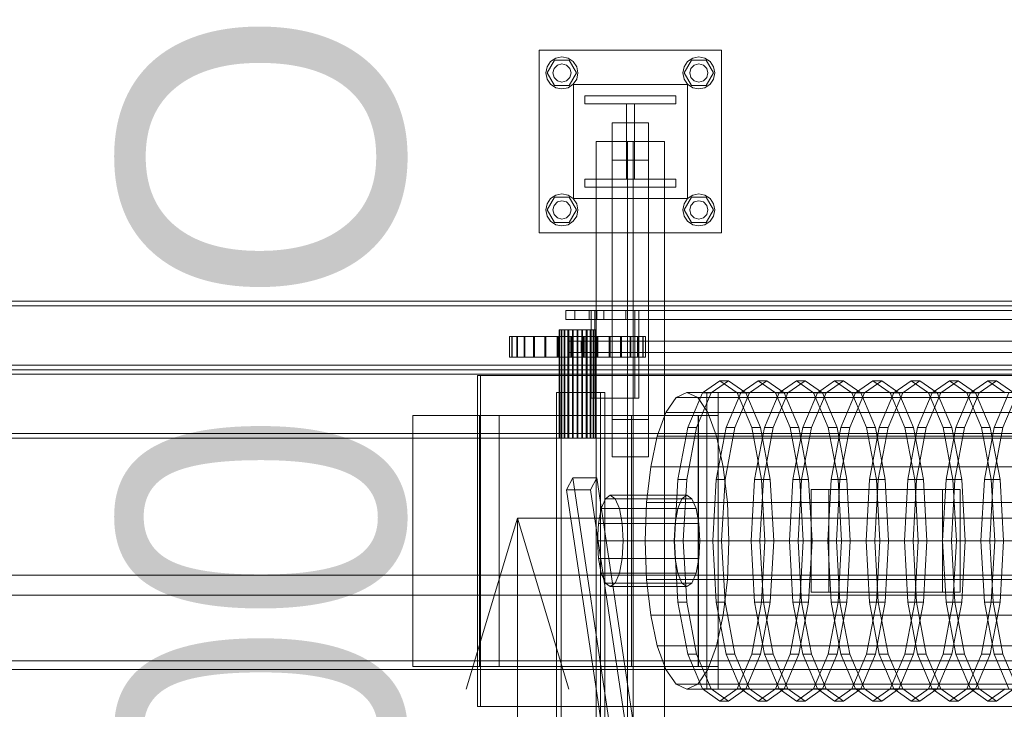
# Model space of a CAD drawing. Header units: millimetres. Extents: x -2233 to 65662, y -50530 to 6847.
# Tile 376 of 656: x 8672 to 9535, y -17518 to -16913. Entities that reach past the tile are written whole.
import ezdxf

# ---------------------------------------------------------------- set-up
doc = ezdxf.new("R2010")
doc.units = ezdxf.units.MM
for name, color, linetype, lineweight in [('COTAS_O', 1, 'Continuous', 0), ('superior_C01', 7, 'Continuous', 0), ('superior_mezcladora', 7, 'Continuous', 0)]:
    doc.layers.add(name, color=color, linetype=linetype, lineweight=lineweight)
doc.dimstyles.new('R19_100', dxfattribs={"dimtxt": 250, "dimasz": 150, "dimexe": 150, "dimexo": 80, "dimgap": 100, "dimtad": 1, "dimtih": 1, "dimtoh": 1, "dimdsep": 46, "dimcen": 0.09, "dimadec": 0, "dimazin": 0, "dimtfac": 1, "dimtdec": 4, "dimtofl": 0, "dimtmove": 0, "dimatfit": 3, "dimfxl": 1, "dimtolj": 1, "dimtzin": 0, "dimarcsym": 0})

# ---------------------------------------------------------------- blocks, each defined once
blk = doc.blocks.new('DIM_R32_33')
at = {"layer": 'COTAS_O'}
for p, q in [((9108.38, -17350), (9063.38, -17500)), ((9808.38, -17350), (9108.38, -17350)), ((9108.38, -18650), (9108.38, -17350)), ((9108.38, -17350), (9153.38, -17500)), ((9108.38, -18650), (9063.38, -18500)), ((9108.38, -18650), (9153.38, -18500)), ((9808.38, -18650), (9108.38, -18650))]:
    blk.add_line(p, q, dxfattribs=at)
blk.add_text('1300 O', height=250, rotation=90, dxfattribs=at).set_placement((9008.38, -18000))

msp = doc.modelspace()

# ---------------------------------------------------------------- linework, layer by layer
at = {"layer": 'superior_C01'}
for p, q in [((9127.243, -17100), (9127.243, -16940)), ((9127.243, -16940), (9287.243, -16940)), ((9287.243, -16940), (9287.243, -17100)), ((9134.309, -16954.642), (9137.343, -16950.101)), ((9134.443, -16960), (9140.843, -16948.915)), ((9137.343, -16950.101), (9141.885, -16947.066)), ((9140.315, -16956), (9143.243, -16953.072)), ((9140.843, -16948.915), (9153.643, -16948.915)), ((9141.885, -16947.066), (9147.243, -16946)), ((9143.243, -16953.072), (9147.243, -16952)), ((9147.243, -16946), (9152.6, -16947.066)), ((9147.243, -16952), (9151.243, -16953.072)), ((9151.243, -16953.072), (9154.171, -16956)), ((9152.6, -16947.066), (9157.142, -16950.101)), ((9153.643, -16948.915), (9160.043, -16960)), ((9157.142, -16950.101), (9160.177, -16954.642)), ((9254.309, -16954.642), (9257.343, -16950.101)), ((9254.443, -16960), (9260.843, -16948.915)), ((9257.343, -16950.101), (9261.885, -16947.066)), ((9260.315, -16956), (9263.243, -16953.072)), ((9260.843, -16948.915), (9273.643, -16948.915)), ((9261.885, -16947.066), (9267.243, -16946)), ((9263.243, -16953.072), (9267.243, -16952)), ((9267.243, -16946), (9272.6, -16947.066)), ((9267.243, -16952), (9271.243, -16953.072)), ((9271.243, -16953.072), (9274.171, -16956)), ((9272.6, -16947.066), (9277.142, -16950.101)), ((9273.643, -16948.915), (9280.043, -16960)), ((9277.142, -16950.101), (9280.177, -16954.642)), ((9133.243, -16960), (9134.309, -16954.642)), ((9134.309, -16965.358), (9133.243, -16960)), ((9140.843, -16971.085), (9134.443, -16960)), ((9139.243, -16960), (9140.315, -16956)), ((9140.315, -16964), (9139.243, -16960)), ((9160.043, -16960), (9153.643, -16971.085)), ((9154.171, -16956), (9155.243, -16960)), ((9155.243, -16960), (9154.171, -16964)), ((9160.177, -16954.642), (9161.243, -16960)), ((9161.243, -16960), (9160.177, -16965.358)), ((9253.243, -16960), (9254.309, -16954.642)), ((9254.309, -16965.358), (9253.243, -16960)), ((9260.843, -16971.085), (9254.443, -16960)), ((9259.243, -16960), (9260.315, -16956)), ((9260.315, -16964), (9259.243, -16960)), ((9280.043, -16960), (9273.643, -16971.085)), ((9274.171, -16956), (9275.243, -16960)), ((9275.243, -16960), (9274.171, -16964)), ((9280.177, -16954.642), (9281.243, -16960)), ((9281.243, -16960), (9280.177, -16965.358)), ((9137.343, -16969.899), (9134.309, -16965.358)), ((9141.885, -16972.934), (9137.343, -16969.899)), ((9143.243, -16966.928), (9140.315, -16964)), ((9153.643, -16971.085), (9140.843, -16971.085)), ((9147.243, -16968), (9143.243, -16966.928)), ((9151.243, -16966.928), (9147.243, -16968)), ((9154.171, -16964), (9151.243, -16966.928)), ((9157.142, -16969.899), (9152.6, -16972.934)), ((9160.177, -16965.358), (9157.142, -16969.899)), ((9157.243, -17070), (9157.243, -16970)), ((9157.243, -16970), (9257.243, -16970)), ((9257.343, -16969.899), (9254.309, -16965.358)), ((9257.243, -16970), (9257.243, -17070)), ((9261.885, -16972.934), (9257.343, -16969.899)), ((9263.243, -16966.928), (9260.315, -16964)), ((9273.643, -16971.085), (9260.843, -16971.085)), ((9267.243, -16968), (9263.243, -16966.928)), ((9271.243, -16966.928), (9267.243, -16968)), ((9274.171, -16964), (9271.243, -16966.928)), ((9277.142, -16969.899), (9272.6, -16972.934)), ((9280.177, -16965.358), (9277.142, -16969.899)), ((9147.243, -16974), (9141.885, -16972.934)), ((9152.6, -16972.934), (9147.243, -16974)), ((9167.243, -16987), (9167.243, -16980)), ((9167.243, -16980), (9247.243, -16980)), ((9247.243, -16980), (9247.243, -16987)), ((9267.243, -16974), (9261.885, -16972.934)), ((9272.6, -16972.934), (9267.243, -16974)), ((9247.243, -16987), (9167.243, -16987)), ((9203.743, -17053), (9203.743, -16987)), ((9203.743, -16987), (9210.743, -16987)), ((9210.743, -16987), (9210.743, -17053)), ((9191.243, -17036.358), (9191.243, -17003.642)), ((9191.243, -17003.642), (9223.243, -17003.642)), ((9191.243, -17003.642), (9191.243, -17263.642)), ((9223.243, -17003.642), (9223.243, -17036.358)), ((9223.243, -17263.642), (9223.243, -17003.642)), ((9237.243, -17020), (9177.243, -17020)), ((9177.243, -17020), (9177.243, -18980)), ((9209.743, -17020), (9204.743, -17020)), ((9204.743, -17020), (9204.743, -18980)), ((9209.743, -18980), (9209.743, -17020)), ((9237.243, -18980), (9237.243, -17020)), ((9223.243, -17036.358), (9191.243, -17036.358)), ((9191.243, -17036.358), (9191.243, -17296.358)), ((9223.243, -17036.358), (9223.243, -17296.358)), ((9167.243, -17060), (9167.243, -17053)), ((9167.243, -17053), (9247.243, -17053)), ((9210.743, -17053), (9203.743, -17053)), ((9247.243, -17053), (9247.243, -17060)), ((9141.885, -17067.066), (9147.243, -17066)), ((9147.243, -17066), (9152.6, -17067.066)), ((9247.243, -17060), (9167.243, -17060)), ((9261.885, -17067.066), (9267.243, -17066)), ((9267.243, -17066), (9272.6, -17067.066)), ((9133.243, -17080), (9134.309, -17074.642)), ((9134.309, -17074.642), (9137.343, -17070.101)), ((9134.443, -17080), (9140.843, -17068.915)), ((9137.343, -17070.101), (9141.885, -17067.066)), ((9140.315, -17076), (9143.243, -17073.072)), ((9140.843, -17068.915), (9153.643, -17068.915)), ((9143.243, -17073.072), (9147.243, -17072)), ((9147.243, -17072), (9151.243, -17073.072)), ((9151.243, -17073.072), (9154.171, -17076)), ((9152.6, -17067.066), (9157.142, -17070.101)), ((9153.643, -17068.915), (9160.043, -17080)), ((9157.142, -17070.101), (9160.177, -17074.642)), ((9257.243, -17070), (9157.243, -17070)), ((9160.177, -17074.642), (9161.243, -17080)), ((9253.243, -17080), (9254.309, -17074.642)), ((9254.309, -17074.642), (9257.343, -17070.101)), ((9254.443, -17080), (9260.843, -17068.915)), ((9257.343, -17070.101), (9261.885, -17067.066)), ((9260.315, -17076), (9263.243, -17073.072)), ((9260.843, -17068.915), (9273.643, -17068.915)), ((9263.243, -17073.072), (9267.243, -17072)), ((9267.243, -17072), (9271.243, -17073.072)), ((9271.243, -17073.072), (9274.171, -17076)), ((9272.6, -17067.066), (9277.142, -17070.101)), ((9273.643, -17068.915), (9280.043, -17080)), ((9277.142, -17070.101), (9280.177, -17074.642)), ((9280.177, -17074.642), (9281.243, -17080)), ((9134.309, -17085.358), (9133.243, -17080)), ((9140.843, -17091.085), (9134.443, -17080)), ((9139.243, -17080), (9140.315, -17076)), ((9140.315, -17084), (9139.243, -17080)), ((9160.043, -17080), (9153.643, -17091.085)), ((9154.171, -17076), (9155.243, -17080)), ((9155.243, -17080), (9154.171, -17084)), ((9161.243, -17080), (9160.177, -17085.358)), ((9254.309, -17085.358), (9253.243, -17080)), ((9260.843, -17091.085), (9254.443, -17080)), ((9259.243, -17080), (9260.315, -17076)), ((9260.315, -17084), (9259.243, -17080)), ((9280.043, -17080), (9273.643, -17091.085)), ((9274.171, -17076), (9275.243, -17080)), ((9275.243, -17080), (9274.171, -17084)), ((9281.243, -17080), (9280.177, -17085.358)), ((9137.343, -17089.899), (9134.309, -17085.358)), ((9141.885, -17092.934), (9137.343, -17089.899)), ((9143.243, -17086.928), (9140.315, -17084)), ((9153.643, -17091.085), (9140.843, -17091.085)), ((9147.243, -17088), (9143.243, -17086.928)), ((9151.243, -17086.928), (9147.243, -17088)), ((9154.171, -17084), (9151.243, -17086.928)), ((9157.142, -17089.899), (9152.6, -17092.934)), ((9160.177, -17085.358), (9157.142, -17089.899)), ((9257.343, -17089.899), (9254.309, -17085.358)), ((9261.885, -17092.934), (9257.343, -17089.899)), ((9263.243, -17086.928), (9260.315, -17084)), ((9273.643, -17091.085), (9260.843, -17091.085)), ((9267.243, -17088), (9263.243, -17086.928)), ((9271.243, -17086.928), (9267.243, -17088)), ((9274.171, -17084), (9271.243, -17086.928)), ((9277.142, -17089.899), (9272.6, -17092.934)), ((9280.177, -17085.358), (9277.142, -17089.899)), ((9287.243, -17100), (9127.243, -17100)), ((9147.243, -17094), (9141.885, -17092.934)), ((9152.6, -17092.934), (9147.243, -17094)), ((9267.243, -17094), (9261.885, -17092.934)), ((9272.6, -17092.934), (9267.243, -17094)), ((9171.084, -17168), (9150.716, -17168)), ((9150.716, -17168), (9150.716, -17176)), ((9150.716, -17168), (10148.747, -17168)), ((9177.837, -17168), (9158.65, -17168)), ((9158.65, -17168), (9158.65, -17176)), ((9184.053, -17168), (9158.65, -17168)), ((9171.084, -17176), (9171.084, -17168)), ((10169.115, -17168), (9171.084, -17168)), ((9211.139, -17168), (9172.766, -17168)), ((9172.766, -17168), (9172.766, -17245)), ((9176.153, -17168), (9172.766, -17168)), ((9176.153, -17245), (9176.153, -17168)), ((9176.153, -17168), (9214.527, -17168)), ((9177.837, -17176), (9177.837, -17168)), ((9177.837, -17168), (9203.24, -17168)), ((9184.053, -17176), (9184.053, -17168)), ((9184.053, -17168), (9203.24, -17168)), ((9203.24, -17168), (9203.24, -17176)), ((9211.139, -17245), (9211.139, -17168)), ((9211.139, -17168), (9214.527, -17168)), ((9214.527, -17168), (9214.527, -17245)), ((9150.716, -17176), (9171.084, -17176)), ((9150.716, -17176), (10148.747, -17176)), ((9158.65, -17176), (9177.837, -17176)), ((9158.65, -17176), (9184.053, -17176)), ((9171.084, -17176), (10169.115, -17176)), ((9203.24, -17176), (9177.837, -17176)), ((9203.24, -17176), (9184.053, -17176)), ((9145.349, -17185), (9144.905, -17185)), ((9144.905, -17185), (9145.55, -17185)), ((9144.905, -17280), (9144.905, -17185)), ((9146.853, -17185), (9145.349, -17185)), ((9145.349, -17280), (9145.349, -17185)), ((9145.55, -17185), (9147.242, -17185)), ((9145.55, -17280), (9145.55, -17185)), ((9149.314, -17185), (9146.853, -17185)), ((9146.853, -17280), (9146.853, -17185)), ((9147.242, -17185), (9149.865, -17185)), ((9147.242, -17280), (9147.242, -17185)), ((9152.565, -17185), (9149.314, -17185)), ((9149.314, -17280), (9149.314, -17185)), ((9149.865, -17185), (9153.24, -17185)), ((9149.865, -17280), (9149.865, -17185)), ((9156.384, -17185), (9152.565, -17185)), ((9152.565, -17280), (9152.565, -17185)), ((9153.24, -17185), (9157.136, -17185)), ((9153.24, -17280), (9153.24, -17185)), ((9160.51, -17185), (9156.384, -17185)), ((9156.384, -17280), (9156.384, -17185)), ((9157.136, -17185), (9161.289, -17185)), ((9157.136, -17280), (9157.136, -17185)), ((9164.664, -17185), (9160.51, -17185)), ((9160.51, -17280), (9160.51, -17185)), ((9161.289, -17185), (9165.416, -17185)), ((9161.289, -17280), (9161.289, -17185)), ((9168.56, -17185), (9164.664, -17185)), ((9164.664, -17280), (9164.664, -17185)), ((9165.416, -17185), (9169.235, -17185)), ((9165.416, -17280), (9165.416, -17185)), ((9171.935, -17185), (9168.56, -17185)), ((9168.56, -17280), (9168.56, -17185)), ((9169.235, -17185), (9172.486, -17185)), ((9169.235, -17280), (9169.235, -17185)), ((9174.557, -17185), (9171.935, -17185)), ((9171.935, -17280), (9171.935, -17185)), ((9172.486, -17185), (9174.947, -17185)), ((9172.486, -17280), (9172.486, -17185)), ((9176.249, -17185), (9174.557, -17185)), ((9174.557, -17280), (9174.557, -17185)), ((9174.947, -17185), (9176.451, -17185)), ((9174.947, -17280), (9174.947, -17185)), ((9176.895, -17185), (9176.249, -17185)), ((9176.249, -17185), (9176.249, -17280)), ((9176.451, -17185), (9176.895, -17185)), ((9176.451, -17280), (9176.451, -17185)), ((9176.895, -17280), (9176.895, -17185)), ((9101.24, -17191), (9101.142, -17191)), ((9101.142, -17191), (9103.34, -17191)), ((9101.142, -17209), (9101.142, -17191)), ((9103.631, -17191), (9101.24, -17191)), ((9101.24, -17209), (9101.24, -17191)), ((9103.34, -17191), (9107.749, -17191)), ((9103.34, -17209), (9103.34, -17191)), ((9108.224, -17191), (9103.631, -17191)), ((9103.631, -17209), (9103.631, -17191)), ((9107.749, -17191), (9114.202, -17191)), ((9107.749, -17209), (9107.749, -17191)), ((9114.84, -17191), (9108.224, -17191)), ((9108.224, -17209), (9108.224, -17191)), ((9114.202, -17191), (9122.449, -17191)), ((9114.202, -17209), (9114.202, -17191)), ((9123.226, -17191), (9114.84, -17191)), ((9114.84, -17209), (9114.84, -17191)), ((9122.449, -17191), (9132.174, -17191)), ((9122.449, -17209), (9122.449, -17191)), ((9133.061, -17191), (9123.226, -17191)), ((9123.226, -17209), (9123.226, -17191)), ((9132.174, -17191), (9143.002, -17191)), ((9132.174, -17209), (9132.174, -17191)), ((9143.965, -17191), (9133.061, -17191)), ((9133.061, -17209), (9133.061, -17191)), ((9143.002, -17191), (9154.519, -17191)), ((9143.002, -17209), (9143.002, -17191)), ((9155.52, -17191), (9143.965, -17191)), ((9143.965, -17209), (9143.965, -17191)), ((9153.113, -17195), (9152.293, -17195)), ((9152.293, -17195), (9152.293, -17205)), ((9152.293, -17195), (10144.86, -17195)), ((9153.113, -17205), (9153.113, -17195)), ((10145.68, -17195), (9153.113, -17195)), ((9154.519, -17191), (9166.28, -17191)), ((9154.519, -17209), (9154.519, -17191)), ((9167.281, -17191), (9155.52, -17191)), ((9155.52, -17209), (9155.52, -17191)), ((9164.504, -17195), (9164.161, -17195)), ((9164.161, -17195), (9164.161, -17205)), ((9164.161, -17195), (10164.48, -17195)), ((9164.504, -17205), (9164.504, -17195)), ((10164.824, -17195), (9164.504, -17195)), ((9166.28, -17191), (9177.835, -17191)), ((9166.28, -17209), (9166.28, -17191)), ((9178.798, -17191), (9167.281, -17191)), ((9167.281, -17209), (9167.281, -17191)), ((9177.835, -17191), (9188.739, -17191)), ((9177.835, -17209), (9177.835, -17191)), ((9189.626, -17191), (9178.798, -17191)), ((9178.798, -17209), (9178.798, -17191)), ((9188.739, -17191), (9198.573, -17191)), ((9188.739, -17209), (9188.739, -17191)), ((9199.351, -17191), (9189.626, -17191)), ((9189.626, -17209), (9189.626, -17191)), ((9198.573, -17191), (9206.96, -17191)), ((9198.573, -17209), (9198.573, -17191)), ((9207.598, -17191), (9199.351, -17191)), ((9199.351, -17209), (9199.351, -17191)), ((9206.96, -17191), (9213.576, -17191)), ((9206.96, -17209), (9206.96, -17191)), ((9214.05, -17191), (9207.598, -17191)), ((9207.598, -17209), (9207.598, -17191)), ((9213.576, -17191), (9218.168, -17191)), ((9213.576, -17209), (9213.576, -17191)), ((9218.46, -17191), (9214.05, -17191)), ((9214.05, -17209), (9214.05, -17191)), ((9218.168, -17191), (9220.56, -17191)), ((9218.168, -17209), (9218.168, -17191)), ((9220.658, -17191), (9218.46, -17191)), ((9218.46, -17191), (9218.46, -17209)), ((9220.56, -17191), (9220.658, -17191)), ((9220.56, -17209), (9220.56, -17191)), ((9220.658, -17209), (9220.658, -17191)), ((9103.34, -17209), (9101.142, -17209)), ((9101.142, -17209), (9101.24, -17209)), ((9101.24, -17209), (9103.631, -17209)), ((9107.749, -17209), (9103.34, -17209)), ((9103.631, -17209), (9108.224, -17209)), ((9114.202, -17209), (9107.749, -17209)), ((9108.224, -17209), (9114.84, -17209)), ((9122.449, -17209), (9114.202, -17209)), ((9114.84, -17209), (9123.226, -17209)), ((9132.174, -17209), (9122.449, -17209)), ((9123.226, -17209), (9133.061, -17209)), ((9143.002, -17209), (9132.174, -17209)), ((9133.061, -17209), (9143.965, -17209)), ((9154.519, -17209), (9143.002, -17209)), ((9143.965, -17209), (9155.52, -17209)), ((9152.293, -17205), (9153.113, -17205)), ((9152.293, -17205), (10144.86, -17205)), ((9153.113, -17205), (10145.68, -17205)), ((9166.28, -17209), (9154.519, -17209)), ((9155.52, -17209), (9167.281, -17209)), ((9164.161, -17205), (9164.504, -17205)), ((9164.161, -17205), (10164.48, -17205)), ((9164.504, -17205), (10164.824, -17205)), ((9177.835, -17209), (9166.28, -17209)), ((9167.281, -17209), (9178.798, -17209)), ((9188.739, -17209), (9177.835, -17209)), ((9178.798, -17209), (9189.626, -17209)), ((9198.573, -17209), (9188.739, -17209)), ((9189.626, -17209), (9199.351, -17209)), ((9206.96, -17209), (9198.573, -17209)), ((9199.351, -17209), (9207.598, -17209)), ((9213.576, -17209), (9206.96, -17209)), ((9207.598, -17209), (9214.05, -17209)), ((9218.168, -17209), (9213.576, -17209)), ((9214.05, -17209), (9218.46, -17209)), ((9220.56, -17209), (9218.168, -17209)), ((9218.46, -17209), (9220.658, -17209)), ((9220.658, -17209), (9220.56, -17209)), ((9802.262, -17225), (9073.164, -17225)), ((9073.164, -17225), (9073.164, -17515)), ((9075.987, -17225), (9073.164, -17225)), ((9075.987, -17515), (9075.987, -17225)), ((9075.987, -17225), (9805.085, -17225)), ((9270.449, -17240.287), (9285.614, -17229.6)), ((9293.289, -17229.6), (9278.124, -17240.287)), ((9285.614, -17229.6), (9300.779, -17240.287)), ((9293.289, -17229.6), (9285.614, -17229.6)), ((9308.454, -17240.287), (9293.289, -17229.6)), ((9304.026, -17240.287), (9319.191, -17229.6)), ((9326.866, -17229.6), (9311.701, -17240.287)), ((9319.191, -17229.6), (9334.356, -17240.287)), ((9326.866, -17229.6), (9319.191, -17229.6)), ((9342.031, -17240.287), (9326.866, -17229.6)), ((9337.603, -17240.287), (9352.768, -17229.6)), ((9360.443, -17229.6), (9345.277, -17240.287)), ((9352.768, -17229.6), (9367.933, -17240.287)), ((9360.443, -17229.6), (9352.768, -17229.6)), ((9375.608, -17240.287), (9360.443, -17229.6)), ((9371.18, -17240.287), (9386.345, -17229.6)), ((9394.019, -17229.6), (9378.854, -17240.287)), ((9386.345, -17229.6), (9401.51, -17240.287)), ((9394.019, -17229.6), (9386.345, -17229.6)), ((9409.185, -17240.287), (9394.019, -17229.6)), ((9404.756, -17240.287), (9419.922, -17229.6)), ((9427.596, -17229.6), (9412.431, -17240.287)), ((9419.922, -17229.6), (9435.087, -17240.287)), ((9427.596, -17229.6), (9419.922, -17229.6)), ((9442.761, -17240.287), (9427.596, -17229.6)), ((9438.333, -17240.287), (9453.499, -17229.6)), ((9461.173, -17229.6), (9446.008, -17240.287)), ((9453.499, -17229.6), (9468.664, -17240.287)), ((9461.173, -17229.6), (9453.499, -17229.6)), ((9476.338, -17240.287), (9461.173, -17229.6)), ((9471.91, -17240.287), (9487.075, -17229.6)), ((9494.75, -17229.6), (9479.585, -17240.287)), ((9487.075, -17229.6), (9502.241, -17240.287)), ((9494.75, -17229.6), (9487.075, -17229.6)), ((9509.915, -17240.287), (9494.75, -17229.6)), ((9505.487, -17240.287), (9520.652, -17229.6)), ((9528.327, -17229.6), (9513.162, -17240.287)), ((9520.652, -17229.6), (9535.817, -17240.287)), ((9528.327, -17229.6), (9520.652, -17229.6)), ((9543.492, -17240.287), (9528.327, -17229.6)), ((9180.95, -17240), (9142.576, -17240)), ((9142.576, -17240), (9142.576, -17585)), ((9146.528, -17240), (9142.576, -17240)), ((9146.528, -17585), (9146.528, -17240)), ((9146.528, -17240), (9184.901, -17240)), ((9172.766, -17245), (9211.139, -17245)), ((9172.766, -17245), (9176.153, -17245)), ((9214.527, -17245), (9176.153, -17245)), ((9180.95, -17585), (9180.95, -17240)), ((9180.95, -17240), (9184.901, -17240)), ((9184.901, -17240), (9184.901, -17585)), ((9214.527, -17245), (9211.139, -17245)), ((9238.487, -17257.417), (9247.337, -17244.43)), ((9247.337, -17244.43), (9256.834, -17240)), ((9247.337, -17244.43), (9707.82, -17244.43)), ((9256.834, -17240), (9266.331, -17244.43)), ((9717.317, -17240), (9256.834, -17240)), ((9257.593, -17270.722), (9270.449, -17240.287)), ((9278.124, -17240.287), (9265.267, -17270.722)), ((9266.331, -17244.43), (9275.18, -17257.417)), ((9266.331, -17244.43), (9726.814, -17244.43)), ((9270.449, -17240.287), (9278.124, -17240.287)), ((9773.197, -17240), (9274.34, -17240)), ((9274.34, -17240), (9274.34, -17500)), ((9284.219, -17240), (9274.34, -17240)), ((9284.219, -17500), (9284.219, -17240)), ((9284.219, -17240), (9783.076, -17240)), ((9291.169, -17270.722), (9304.026, -17240.287)), ((9311.701, -17240.287), (9298.844, -17270.722)), ((9300.779, -17240.287), (9313.636, -17270.722)), ((9300.779, -17240.287), (9308.454, -17240.287)), ((9304.026, -17240.287), (9311.701, -17240.287)), ((9321.31, -17270.722), (9308.454, -17240.287)), ((9324.746, -17270.722), (9337.603, -17240.287)), ((9345.277, -17240.287), (9332.421, -17270.722)), ((9334.356, -17240.287), (9347.212, -17270.722)), ((9334.356, -17240.287), (9342.031, -17240.287)), ((9337.603, -17240.287), (9345.277, -17240.287)), ((9354.887, -17270.722), (9342.031, -17240.287)), ((9358.323, -17270.722), (9371.18, -17240.287)), ((9378.854, -17240.287), (9365.998, -17270.722)), ((9367.933, -17240.287), (9380.789, -17270.722)), ((9367.933, -17240.287), (9375.608, -17240.287)), ((9371.18, -17240.287), (9378.854, -17240.287)), ((9388.464, -17270.722), (9375.608, -17240.287)), ((9391.9, -17270.722), (9404.756, -17240.287)), ((9412.431, -17240.287), (9399.575, -17270.722)), ((9401.51, -17240.287), (9414.366, -17270.722)), ((9401.51, -17240.287), (9409.185, -17240.287)), ((9404.756, -17240.287), (9412.431, -17240.287)), ((9422.041, -17270.722), (9409.185, -17240.287)), ((9425.477, -17270.722), (9438.333, -17240.287)), ((9446.008, -17240.287), (9433.152, -17270.722)), ((9435.087, -17240.287), (9447.943, -17270.722)), ((9435.087, -17240.287), (9442.761, -17240.287)), ((9438.333, -17240.287), (9446.008, -17240.287)), ((9455.618, -17270.722), (9442.761, -17240.287)), ((9459.054, -17270.722), (9471.91, -17240.287)), ((9479.585, -17240.287), (9466.729, -17270.722)), ((9468.664, -17240.287), (9481.52, -17270.722)), ((9468.664, -17240.287), (9476.338, -17240.287)), ((9471.91, -17240.287), (9479.585, -17240.287)), ((9489.195, -17270.722), (9476.338, -17240.287)), ((9492.631, -17270.722), (9505.487, -17240.287)), ((9513.162, -17240.287), (9500.305, -17270.722)), ((9502.241, -17240.287), (9515.097, -17270.722)), ((9502.241, -17240.287), (9509.915, -17240.287)), ((9505.487, -17240.287), (9513.162, -17240.287)), ((9522.772, -17270.722), (9509.915, -17240.287)), ((9526.208, -17270.722), (9539.064, -17240.287)), ((9546.739, -17240.287), (9533.882, -17270.722)), ((9208.293, -17260), (9016.425, -17260)), ((9016.425, -17260), (9016.425, -17480)), ((9075.134, -17260), (9016.425, -17260)), ((9266.719, -17260), (9074.851, -17260)), ((9074.851, -17260), (9074.851, -17480)), ((9092.351, -17260), (9074.851, -17260)), ((9075.134, -17480), (9075.134, -17260)), ((9075.134, -17260), (9267.001, -17260)), ((9092.351, -17480), (9092.351, -17260)), ((9092.351, -17260), (9284.219, -17260)), ((9223.243, -17263.642), (9191.243, -17263.642)), ((9191.243, -17263.642), (9191.243, -17296.358)), ((9208.293, -17480), (9208.293, -17260)), ((9208.293, -17260), (9267.001, -17260)), ((9223.243, -17296.358), (9223.243, -17263.642)), ((9230.888, -17278.076), (9238.487, -17257.417)), ((9238.487, -17257.417), (9698.97, -17257.417)), ((9266.719, -17480), (9266.719, -17260)), ((9266.719, -17260), (9284.219, -17260)), ((9267.001, -17260), (9267.001, -17480)), ((9275.18, -17257.417), (9282.78, -17278.076)), ((9275.18, -17257.417), (9735.663, -17257.417)), ((9284.219, -17260), (9284.219, -17480)), ((9249.002, -17316.271), (9257.593, -17270.722)), ((9265.267, -17270.722), (9256.677, -17316.271)), ((9257.593, -17270.722), (9265.267, -17270.722)), ((9282.579, -17316.271), (9291.169, -17270.722)), ((9298.844, -17270.722), (9290.254, -17316.271)), ((9291.169, -17270.722), (9298.844, -17270.722)), ((9313.636, -17270.722), (9322.226, -17316.271)), ((9313.636, -17270.722), (9321.31, -17270.722)), ((9316.156, -17316.271), (9324.746, -17270.722)), ((9329.901, -17316.271), (9321.31, -17270.722)), ((9332.421, -17270.722), (9323.831, -17316.271)), ((9324.746, -17270.722), (9332.421, -17270.722)), ((9347.212, -17270.722), (9355.803, -17316.271)), ((9347.212, -17270.722), (9354.887, -17270.722)), ((9349.733, -17316.271), (9358.323, -17270.722)), ((9363.478, -17316.271), (9354.887, -17270.722)), ((9365.998, -17270.722), (9357.408, -17316.271)), ((9358.323, -17270.722), (9365.998, -17270.722)), ((9380.789, -17270.722), (9389.38, -17316.271)), ((9380.789, -17270.722), (9388.464, -17270.722)), ((9383.31, -17316.271), (9391.9, -17270.722)), ((9397.054, -17316.271), (9388.464, -17270.722)), ((9399.575, -17270.722), (9390.984, -17316.271)), ((9391.9, -17270.722), (9399.575, -17270.722)), ((9414.366, -17270.722), (9422.957, -17316.271)), ((9414.366, -17270.722), (9422.041, -17270.722)), ((9416.887, -17316.271), (9425.477, -17270.722)), ((9430.631, -17316.271), (9422.041, -17270.722)), ((9433.152, -17270.722), (9424.561, -17316.271)), ((9425.477, -17270.722), (9433.152, -17270.722)), ((9447.943, -17270.722), (9456.534, -17316.271)), ((9447.943, -17270.722), (9455.618, -17270.722)), ((9450.464, -17316.271), (9459.054, -17270.722)), ((9464.208, -17316.271), (9455.618, -17270.722)), ((9466.729, -17270.722), (9458.138, -17316.271)), ((9459.054, -17270.722), (9466.729, -17270.722)), ((9481.52, -17270.722), (9490.11, -17316.271)), ((9481.52, -17270.722), (9489.195, -17270.722)), ((9484.04, -17316.271), (9492.631, -17270.722)), ((9497.785, -17316.271), (9489.195, -17270.722)), ((9500.305, -17270.722), (9491.715, -17316.271)), ((9492.631, -17270.722), (9500.305, -17270.722)), ((9515.097, -17270.722), (9523.687, -17316.271)), ((9515.097, -17270.722), (9522.772, -17270.722)), ((9517.617, -17316.271), (9526.208, -17270.722)), ((9531.362, -17316.271), (9522.772, -17270.722)), ((9533.882, -17270.722), (9525.292, -17316.271)), ((9526.208, -17270.722), (9533.882, -17270.722)), ((9145.55, -17280), (9144.905, -17280)), ((9144.905, -17280), (9145.349, -17280)), ((9145.349, -17280), (9146.853, -17280)), ((9147.242, -17280), (9145.55, -17280)), ((9146.853, -17280), (9149.314, -17280)), ((9149.865, -17280), (9147.242, -17280)), ((9149.314, -17280), (9152.565, -17280)), ((9153.24, -17280), (9149.865, -17280)), ((9152.565, -17280), (9156.384, -17280)), ((9157.136, -17280), (9153.24, -17280)), ((9156.384, -17280), (9160.51, -17280)), ((9161.289, -17280), (9157.136, -17280)), ((9160.51, -17280), (9164.664, -17280)), ((9165.416, -17280), (9161.289, -17280)), ((9164.664, -17280), (9168.56, -17280)), ((9169.235, -17280), (9165.416, -17280)), ((9168.56, -17280), (9171.935, -17280)), ((9172.486, -17280), (9169.235, -17280)), ((9171.935, -17280), (9174.557, -17280)), ((9174.947, -17280), (9172.486, -17280)), ((9174.557, -17280), (9176.249, -17280)), ((9176.451, -17280), (9174.947, -17280)), ((9176.249, -17280), (9176.895, -17280)), ((9176.895, -17280), (9176.451, -17280)), ((9225.057, -17305), (9230.888, -17278.076)), ((9230.888, -17278.076), (9691.371, -17278.076)), ((9282.78, -17278.076), (9288.611, -17305)), ((9282.78, -17278.076), (9743.263, -17278.076)), ((9191.243, -17296.358), (9223.243, -17296.358)), ((9221.391, -17336.354), (9225.057, -17305)), ((9225.057, -17305), (9685.54, -17305)), ((9288.611, -17305), (9292.277, -17336.354)), ((9288.611, -17305), (9749.094, -17305)), ((9156.778, -17314.864), (9151.287, -17325.136)), ((9177.884, -17314.864), (9156.778, -17314.864)), ((9194.036, -17564.864), (9156.778, -17314.864)), ((9172.393, -17325.136), (9177.884, -17314.864)), ((9215.141, -17564.864), (9177.884, -17314.864)), ((9245.986, -17370), (9249.002, -17316.271)), ((9249.002, -17316.271), (9256.677, -17316.271)), ((9256.677, -17316.271), (9253.66, -17370)), ((9279.563, -17370), (9282.579, -17316.271)), ((9282.579, -17316.271), (9290.254, -17316.271)), ((9290.254, -17316.271), (9287.237, -17370)), ((9313.139, -17370), (9316.156, -17316.271)), ((9316.156, -17316.271), (9323.831, -17316.271)), ((9323.831, -17316.271), (9320.814, -17370)), ((9322.226, -17316.271), (9325.243, -17370)), ((9322.226, -17316.271), (9329.901, -17316.271)), ((9332.917, -17370), (9329.901, -17316.271)), ((9346.716, -17370), (9349.733, -17316.271)), ((9349.733, -17316.271), (9357.408, -17316.271)), ((9357.408, -17316.271), (9354.391, -17370)), ((9355.803, -17316.271), (9358.819, -17370)), ((9355.803, -17316.271), (9363.478, -17316.271)), ((9366.494, -17370), (9363.478, -17316.271)), ((9380.293, -17370), (9383.31, -17316.271)), ((9383.31, -17316.271), (9390.984, -17316.271)), ((9390.984, -17316.271), (9387.968, -17370)), ((9389.38, -17316.271), (9392.396, -17370)), ((9389.38, -17316.271), (9397.054, -17316.271)), ((9400.071, -17370), (9397.054, -17316.271)), ((9413.87, -17370), (9416.887, -17316.271)), ((9416.887, -17316.271), (9424.561, -17316.271)), ((9424.561, -17316.271), (9421.545, -17370)), ((9422.957, -17316.271), (9425.973, -17370)), ((9422.957, -17316.271), (9430.631, -17316.271)), ((9433.648, -17370), (9430.631, -17316.271)), ((9447.447, -17370), (9450.464, -17316.271)), ((9450.464, -17316.271), (9458.138, -17316.271)), ((9458.138, -17316.271), (9455.122, -17370)), ((9456.534, -17316.271), (9459.55, -17370)), ((9456.534, -17316.271), (9464.208, -17316.271)), ((9467.225, -17370), (9464.208, -17316.271)), ((9481.024, -17370), (9484.04, -17316.271)), ((9484.04, -17316.271), (9491.715, -17316.271)), ((9491.715, -17316.271), (9488.699, -17370)), ((9490.11, -17316.271), (9493.127, -17370)), ((9490.11, -17316.271), (9497.785, -17316.271)), ((9500.802, -17370), (9497.785, -17316.271)), ((9514.601, -17370), (9517.617, -17316.271)), ((9517.617, -17316.271), (9525.292, -17316.271)), ((9525.292, -17316.271), (9522.275, -17370)), ((9523.687, -17316.271), (9526.704, -17370)), ((9523.687, -17316.271), (9531.362, -17316.271)), ((9534.379, -17370), (9531.362, -17316.271)), ((9151.287, -17325.136), (9172.393, -17325.136)), ((9151.287, -17325.136), (9188.545, -17575.136)), ((9209.65, -17575.136), (9172.393, -17325.136)), ((9480.907, -17325), (9365.786, -17325)), ((9365.786, -17325), (9365.786, -17415)), ((9381.31, -17325), (9365.786, -17325)), ((9381.31, -17415), (9381.31, -17325)), ((9381.31, -17325), (9496.431, -17325)), ((9480.907, -17415), (9480.907, -17325)), ((9480.907, -17325), (9496.431, -17325)), ((9496.431, -17325), (9496.431, -17415)), ((9181.697, -17341.716), (9185.36, -17333.045)), ((9185.36, -17333.045), (9189.68, -17330)), ((9185.36, -17333.045), (9252.513, -17333.045)), ((9189.68, -17330), (9194.001, -17333.045)), ((9256.834, -17330), (9189.68, -17330)), ((9194.001, -17333.045), (9197.663, -17341.716)), ((9194.001, -17333.045), (9261.154, -17333.045)), ((9252.513, -17333.045), (9248.851, -17341.716)), ((9256.834, -17330), (9252.513, -17333.045)), ((9261.154, -17333.045), (9256.834, -17330)), ((9264.817, -17341.716), (9261.154, -17333.045)), ((9179.249, -17354.693), (9181.697, -17341.716)), ((9181.697, -17341.716), (9248.851, -17341.716)), ((9197.663, -17341.716), (9200.111, -17354.693)), ((9197.663, -17341.716), (9264.817, -17341.716)), ((9220.141, -17370), (9221.391, -17336.354)), ((9221.391, -17336.354), (9681.874, -17336.354)), ((9248.851, -17341.716), (9246.403, -17354.693)), ((9267.265, -17354.693), (9264.817, -17341.716)), ((9292.277, -17336.354), (9293.527, -17370)), ((9292.277, -17336.354), (9752.76, -17336.354)), ((9178.39, -17370), (9179.249, -17354.693)), ((9179.249, -17354.693), (9246.403, -17354.693)), ((9200.111, -17354.693), (9200.97, -17370)), ((9200.111, -17354.693), (9267.265, -17354.693)), ((9246.403, -17354.693), (9245.544, -17370)), ((9268.124, -17370), (9267.265, -17354.693)), ((9179.249, -17385.307), (9178.39, -17370)), ((9178.39, -17370), (9245.544, -17370)), ((9200.97, -17370), (9200.111, -17385.307)), ((9200.97, -17370), (9268.124, -17370)), ((9221.391, -17403.646), (9220.141, -17370)), ((9220.141, -17370), (9680.624, -17370)), ((9245.544, -17370), (9246.403, -17385.307)), ((9249.002, -17423.729), (9245.986, -17370)), ((9245.986, -17370), (9253.66, -17370)), ((9253.66, -17370), (9256.677, -17423.729)), ((9267.265, -17385.307), (9268.124, -17370)), ((9282.579, -17423.729), (9279.563, -17370)), ((9279.563, -17370), (9287.237, -17370)), ((9287.237, -17370), (9290.254, -17423.729)), ((9293.527, -17370), (9292.277, -17403.646)), ((9293.527, -17370), (9754.01, -17370)), ((9316.156, -17423.729), (9313.139, -17370)), ((9313.139, -17370), (9320.814, -17370)), ((9320.814, -17370), (9323.831, -17423.729)), ((9325.243, -17370), (9322.226, -17423.729)), ((9325.243, -17370), (9332.917, -17370)), ((9329.901, -17423.729), (9332.917, -17370)), ((9349.733, -17423.729), (9346.716, -17370)), ((9346.716, -17370), (9354.391, -17370)), ((9354.391, -17370), (9357.408, -17423.729)), ((9358.819, -17370), (9355.803, -17423.729)), ((9358.819, -17370), (9366.494, -17370)), ((9363.478, -17423.729), (9366.494, -17370)), ((9383.31, -17423.729), (9380.293, -17370)), ((9380.293, -17370), (9387.968, -17370)), ((9387.968, -17370), (9390.984, -17423.729)), ((9392.396, -17370), (9389.38, -17423.729)), ((9392.396, -17370), (9400.071, -17370)), ((9397.054, -17423.729), (9400.071, -17370)), ((9416.887, -17423.729), (9413.87, -17370)), ((9413.87, -17370), (9421.545, -17370)), ((9421.545, -17370), (9424.561, -17423.729)), ((9425.973, -17370), (9422.957, -17423.729)), ((9425.973, -17370), (9433.648, -17370)), ((9430.631, -17423.729), (9433.648, -17370)), ((9450.464, -17423.729), (9447.447, -17370)), ((9447.447, -17370), (9455.122, -17370)), ((9455.122, -17370), (9458.138, -17423.729)), ((9459.55, -17370), (9456.534, -17423.729)), ((9459.55, -17370), (9467.225, -17370)), ((9464.208, -17423.729), (9467.225, -17370)), ((9484.04, -17423.729), (9481.024, -17370)), ((9481.024, -17370), (9488.699, -17370)), ((9488.699, -17370), (9491.715, -17423.729)), ((9493.127, -17370), (9490.11, -17423.729)), ((9493.127, -17370), (9500.802, -17370)), ((9497.785, -17423.729), (9500.802, -17370)), ((9517.617, -17423.729), (9514.601, -17370)), ((9514.601, -17370), (9522.275, -17370)), ((9522.275, -17370), (9525.292, -17423.729)), ((9526.704, -17370), (9523.687, -17423.729)), ((9526.704, -17370), (9534.379, -17370)), ((9531.362, -17423.729), (9534.379, -17370)), ((9181.697, -17398.284), (9179.249, -17385.307)), ((9179.249, -17385.307), (9246.403, -17385.307)), ((9200.111, -17385.307), (9197.663, -17398.284)), ((9200.111, -17385.307), (9267.265, -17385.307)), ((9246.403, -17385.307), (9248.851, -17398.284)), ((9264.817, -17398.284), (9267.265, -17385.307)), ((9185.36, -17406.955), (9181.697, -17398.284)), ((9181.697, -17398.284), (9248.851, -17398.284)), ((9197.663, -17398.284), (9194.001, -17406.955)), ((9197.663, -17398.284), (9264.817, -17398.284)), ((9248.851, -17398.284), (9252.513, -17406.955)), ((9261.154, -17406.955), (9264.817, -17398.284)), ((9189.68, -17410), (9185.36, -17406.955)), ((9185.36, -17406.955), (9252.513, -17406.955)), ((9194.001, -17406.955), (9189.68, -17410)), ((9189.68, -17410), (9256.834, -17410)), ((9194.001, -17406.955), (9261.154, -17406.955)), ((9225.057, -17435), (9221.391, -17403.646)), ((9221.391, -17403.646), (9681.874, -17403.646)), ((9252.513, -17406.955), (9256.834, -17410)), ((9256.834, -17410), (9261.154, -17406.955)), ((9292.277, -17403.646), (9288.611, -17435)), ((9292.277, -17403.646), (9752.76, -17403.646)), ((9365.786, -17415), (9480.907, -17415)), ((9365.786, -17415), (9381.31, -17415)), ((9496.431, -17415), (9381.31, -17415)), ((9496.431, -17415), (9480.907, -17415)), ((9257.593, -17469.278), (9249.002, -17423.729)), ((9249.002, -17423.729), (9256.677, -17423.729)), ((9256.677, -17423.729), (9265.267, -17469.278)), ((9291.169, -17469.278), (9282.579, -17423.729)), ((9282.579, -17423.729), (9290.254, -17423.729)), ((9290.254, -17423.729), (9298.844, -17469.278)), ((9322.226, -17423.729), (9313.636, -17469.278)), ((9324.746, -17469.278), (9316.156, -17423.729)), ((9316.156, -17423.729), (9323.831, -17423.729)), ((9321.31, -17469.278), (9329.901, -17423.729)), ((9322.226, -17423.729), (9329.901, -17423.729)), ((9323.831, -17423.729), (9332.421, -17469.278)), ((9355.803, -17423.729), (9347.212, -17469.278)), ((9358.323, -17469.278), (9349.733, -17423.729)), ((9349.733, -17423.729), (9357.408, -17423.729)), ((9354.887, -17469.278), (9363.478, -17423.729)), ((9355.803, -17423.729), (9363.478, -17423.729)), ((9357.408, -17423.729), (9365.998, -17469.278)), ((9389.38, -17423.729), (9380.789, -17469.278)), ((9391.9, -17469.278), (9383.31, -17423.729)), ((9383.31, -17423.729), (9390.984, -17423.729)), ((9388.464, -17469.278), (9397.054, -17423.729)), ((9389.38, -17423.729), (9397.054, -17423.729)), ((9390.984, -17423.729), (9399.575, -17469.278)), ((9422.957, -17423.729), (9414.366, -17469.278)), ((9425.477, -17469.278), (9416.887, -17423.729)), ((9416.887, -17423.729), (9424.561, -17423.729)), ((9422.041, -17469.278), (9430.631, -17423.729)), ((9422.957, -17423.729), (9430.631, -17423.729)), ((9424.561, -17423.729), (9433.152, -17469.278)), ((9456.534, -17423.729), (9447.943, -17469.278)), ((9459.054, -17469.278), (9450.464, -17423.729)), ((9450.464, -17423.729), (9458.138, -17423.729)), ((9455.618, -17469.278), (9464.208, -17423.729)), ((9456.534, -17423.729), (9464.208, -17423.729)), ((9458.138, -17423.729), (9466.729, -17469.278)), ((9490.11, -17423.729), (9481.52, -17469.278)), ((9492.631, -17469.278), (9484.04, -17423.729)), ((9484.04, -17423.729), (9491.715, -17423.729)), ((9489.195, -17469.278), (9497.785, -17423.729)), ((9490.11, -17423.729), (9497.785, -17423.729)), ((9491.715, -17423.729), (9500.305, -17469.278)), ((9523.687, -17423.729), (9515.097, -17469.278)), ((9526.208, -17469.278), (9517.617, -17423.729)), ((9517.617, -17423.729), (9525.292, -17423.729)), ((9522.772, -17469.278), (9531.362, -17423.729)), ((9523.687, -17423.729), (9531.362, -17423.729)), ((9525.292, -17423.729), (9533.882, -17469.278)), ((9230.888, -17461.924), (9225.057, -17435)), ((9225.057, -17435), (9685.54, -17435)), ((9288.611, -17435), (9282.78, -17461.924)), ((9288.611, -17435), (9749.094, -17435)), ((9238.487, -17482.583), (9230.888, -17461.924)), ((9230.888, -17461.924), (9691.371, -17461.924)), ((9282.78, -17461.924), (9275.18, -17482.583)), ((9282.78, -17461.924), (9743.263, -17461.924)), ((9270.449, -17499.713), (9257.593, -17469.278)), ((9257.593, -17469.278), (9265.267, -17469.278)), ((9265.267, -17469.278), (9278.124, -17499.713)), ((9304.026, -17499.713), (9291.169, -17469.278)), ((9291.169, -17469.278), (9298.844, -17469.278)), ((9298.844, -17469.278), (9311.701, -17499.713)), ((9313.636, -17469.278), (9300.779, -17499.713)), ((9308.454, -17499.713), (9321.31, -17469.278)), ((9313.636, -17469.278), (9321.31, -17469.278)), ((9337.603, -17499.713), (9324.746, -17469.278)), ((9324.746, -17469.278), (9332.421, -17469.278)), ((9332.421, -17469.278), (9345.277, -17499.713)), ((9347.212, -17469.278), (9334.356, -17499.713)), ((9342.031, -17499.713), (9354.887, -17469.278)), ((9347.212, -17469.278), (9354.887, -17469.278)), ((9371.18, -17499.713), (9358.323, -17469.278)), ((9358.323, -17469.278), (9365.998, -17469.278)), ((9365.998, -17469.278), (9378.854, -17499.713)), ((9380.789, -17469.278), (9367.933, -17499.713)), ((9375.608, -17499.713), (9388.464, -17469.278)), ((9380.789, -17469.278), (9388.464, -17469.278)), ((9404.756, -17499.713), (9391.9, -17469.278)), ((9391.9, -17469.278), (9399.575, -17469.278)), ((9399.575, -17469.278), (9412.431, -17499.713)), ((9414.366, -17469.278), (9401.51, -17499.713)), ((9409.185, -17499.713), (9422.041, -17469.278)), ((9414.366, -17469.278), (9422.041, -17469.278)), ((9438.333, -17499.713), (9425.477, -17469.278)), ((9425.477, -17469.278), (9433.152, -17469.278)), ((9433.152, -17469.278), (9446.008, -17499.713)), ((9447.943, -17469.278), (9435.087, -17499.713)), ((9442.761, -17499.713), (9455.618, -17469.278)), ((9447.943, -17469.278), (9455.618, -17469.278)), ((9471.91, -17499.713), (9459.054, -17469.278)), ((9459.054, -17469.278), (9466.729, -17469.278)), ((9466.729, -17469.278), (9479.585, -17499.713)), ((9481.52, -17469.278), (9468.664, -17499.713)), ((9476.338, -17499.713), (9489.195, -17469.278)), ((9481.52, -17469.278), (9489.195, -17469.278)), ((9505.487, -17499.713), (9492.631, -17469.278)), ((9492.631, -17469.278), (9500.305, -17469.278)), ((9500.305, -17469.278), (9513.162, -17499.713)), ((9515.097, -17469.278), (9502.241, -17499.713)), ((9509.915, -17499.713), (9522.772, -17469.278)), ((9515.097, -17469.278), (9522.772, -17469.278)), ((9539.064, -17499.713), (9526.208, -17469.278)), ((9526.208, -17469.278), (9533.882, -17469.278)), ((9533.882, -17469.278), (9546.739, -17499.713)), ((9016.425, -17480), (9208.293, -17480)), ((9016.425, -17480), (9075.134, -17480)), ((9074.851, -17480), (9266.719, -17480)), ((9074.851, -17480), (9092.351, -17480)), ((9267.001, -17480), (9075.134, -17480)), ((9284.219, -17480), (9092.351, -17480)), ((9267.001, -17480), (9208.293, -17480)), ((9284.219, -17480), (9266.719, -17480)), ((9247.337, -17495.57), (9238.487, -17482.583)), ((9238.487, -17482.583), (9698.97, -17482.583)), ((9275.18, -17482.583), (9266.331, -17495.57)), ((9275.18, -17482.583), (9735.663, -17482.583)), ((9256.834, -17500), (9247.337, -17495.57)), ((9247.337, -17495.57), (9707.82, -17495.57)), ((9266.331, -17495.57), (9256.834, -17500)), ((9266.331, -17495.57), (9726.814, -17495.57)), ((9256.834, -17500), (9717.317, -17500)), ((9285.614, -17510.4), (9270.449, -17499.713)), ((9270.449, -17499.713), (9278.124, -17499.713)), ((9274.34, -17500), (9773.197, -17500)), ((9274.34, -17500), (9284.219, -17500)), ((9278.124, -17499.713), (9293.289, -17510.4)), ((9783.076, -17500), (9284.219, -17500)), ((9300.779, -17499.713), (9285.614, -17510.4)), ((9293.289, -17510.4), (9308.454, -17499.713)), ((9300.779, -17499.713), (9308.454, -17499.713)), ((9319.191, -17510.4), (9304.026, -17499.713)), ((9304.026, -17499.713), (9311.701, -17499.713)), ((9311.701, -17499.713), (9326.866, -17510.4)), ((9334.356, -17499.713), (9319.191, -17510.4)), ((9326.866, -17510.4), (9342.031, -17499.713)), ((9334.356, -17499.713), (9342.031, -17499.713)), ((9352.768, -17510.4), (9337.603, -17499.713)), ((9337.603, -17499.713), (9345.277, -17499.713)), ((9345.277, -17499.713), (9360.443, -17510.4)), ((9367.933, -17499.713), (9352.768, -17510.4)), ((9360.443, -17510.4), (9375.608, -17499.713)), ((9367.933, -17499.713), (9375.608, -17499.713)), ((9386.345, -17510.4), (9371.18, -17499.713)), ((9371.18, -17499.713), (9378.854, -17499.713)), ((9378.854, -17499.713), (9394.019, -17510.4)), ((9401.51, -17499.713), (9386.345, -17510.4)), ((9394.019, -17510.4), (9409.185, -17499.713)), ((9401.51, -17499.713), (9409.185, -17499.713)), ((9419.922, -17510.4), (9404.756, -17499.713)), ((9404.756, -17499.713), (9412.431, -17499.713)), ((9412.431, -17499.713), (9427.596, -17510.4)), ((9435.087, -17499.713), (9419.922, -17510.4)), ((9427.596, -17510.4), (9442.761, -17499.713)), ((9435.087, -17499.713), (9442.761, -17499.713)), ((9453.499, -17510.4), (9438.333, -17499.713)), ((9438.333, -17499.713), (9446.008, -17499.713)), ((9446.008, -17499.713), (9461.173, -17510.4)), ((9468.664, -17499.713), (9453.499, -17510.4)), ((9461.173, -17510.4), (9476.338, -17499.713)), ((9468.664, -17499.713), (9476.338, -17499.713)), ((9487.075, -17510.4), (9471.91, -17499.713)), ((9471.91, -17499.713), (9479.585, -17499.713)), ((9479.585, -17499.713), (9494.75, -17510.4)), ((9502.241, -17499.713), (9487.075, -17510.4)), ((9494.75, -17510.4), (9509.915, -17499.713)), ((9502.241, -17499.713), (9509.915, -17499.713)), ((9520.652, -17510.4), (9505.487, -17499.713)), ((9505.487, -17499.713), (9513.162, -17499.713)), ((9513.162, -17499.713), (9528.327, -17510.4)), ((9535.817, -17499.713), (9520.652, -17510.4)), ((9528.327, -17510.4), (9543.492, -17499.713)), ((9073.164, -17515), (9802.262, -17515)), ((9073.164, -17515), (9075.987, -17515)), ((9805.085, -17515), (9075.987, -17515)), ((9285.614, -17510.4), (9293.289, -17510.4)), ((9319.191, -17510.4), (9326.866, -17510.4)), ((9352.768, -17510.4), (9360.443, -17510.4)), ((9386.345, -17510.4), (9394.019, -17510.4)), ((9419.922, -17510.4), (9427.596, -17510.4)), ((9453.499, -17510.4), (9461.173, -17510.4)), ((9487.075, -17510.4), (9494.75, -17510.4)), ((9520.652, -17510.4), (9528.327, -17510.4))]:
    msp.add_line(p, q, dxfattribs=at)
at = {"layer": 'superior_mezcladora'}
for p, q in [((9792.183, -17160), (8467.183, -17160)), ((8469.343, -17160), (9794.343, -17160)), ((9822.42, -17160), (8497.42, -17160)), ((8499.58, -17160), (9824.58, -17160)), ((8469.343, -17164), (9794.343, -17164)), ((9822.42, -17164), (8497.42, -17164)), ((9792.183, -17220), (8467.183, -17220)), ((9794.343, -17216), (8469.343, -17216)), ((8469.343, -17220), (9794.343, -17220)), ((8497.42, -17216), (9822.42, -17216)), ((9822.42, -17220), (8497.42, -17220)), ((8499.58, -17220), (9824.58, -17220)), ((8469.343, -17224), (9794.343, -17224)), ((9822.42, -17224), (8497.42, -17224)), ((8467.183, -17280), (9792.183, -17280)), ((9794.343, -17276), (8469.343, -17276)), ((9794.343, -17280), (8469.343, -17280)), ((8497.42, -17276), (9822.42, -17276)), ((8497.42, -17280), (9822.42, -17280)), ((9824.58, -17280), (8499.58, -17280)), ((8358.381, -17400), (9808.381, -17400)), ((8358.381, -17417.5), (9808.381, -17417.5)), ((8358.381, -17475), (9808.381, -17475)), ((9808.381, -17482.5), (8358.381, -17482.5))]:
    msp.add_line(p, q, dxfattribs=at)

# ---------------------------------------------------------------- dimensions: what is measured, and where the dimension line sits
at = {"layer": 'COTAS_O'}
dim = msp.add_aligned_dim(p1=(9808.381, -18650), p2=(9808.381, -17350), distance=700, text='<> O', dimstyle='R19_100', dxfattribs=at)
dim.commit()
dim.dimension.update_dxf_attribs({"geometry": 'DIM_R32_33', "text_midpoint": (9108.381, -18000)})

doc.saveas('drawing.dxf')
